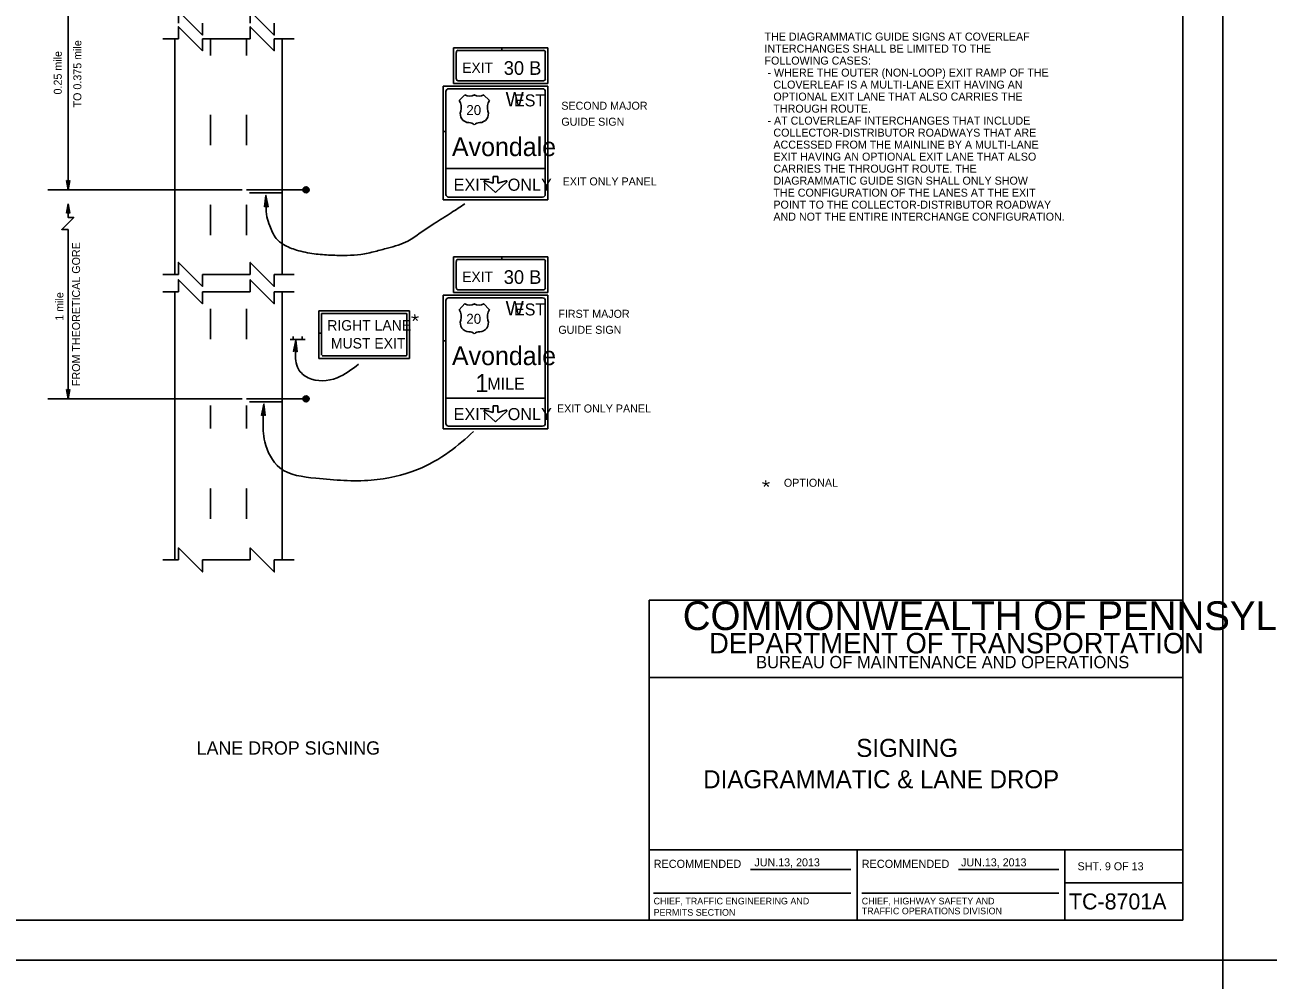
# Model space of a CAD drawing. Extents: x 644898 to 648326, y 298294 to 300670.
# Drawn here: x 645290.3 to 645756.3, y 298881 to 299239.1 of the extents above; entities that cross this region are included whole.
import ezdxf

# ---------------------------------------------------------------- set-up
doc = ezdxf.new("R2010")
doc.units = 0
for name, color, linetype in [('1', 7, 'Continuous'), ('2', 7, 'Continuous'), ('XCS-GRID-MIN', 7, 'Continuous')]:
    doc.layers.add(name, color=color, linetype=linetype)

msp = doc.modelspace()

# ---------------------------------------------------------------- linework, layer by layer
at = {"layer": '1'}
for p, q in [((645724.32, 298903.49), (645724.32, 299467.49)), ((645524.32, 298903.49), (645524.32, 299023.49)), ((645524.32, 299023.49), (645724.32, 299023.49)), ((645724.32, 298994.49), (645524.32, 298994.49)), ((645524.32, 298929.87), (645724.32, 298929.87)), ((645602.32, 298929.87), (645602.32, 298903.49)), ((645680.2, 298903.49), (645680.2, 298929.87)), ((645562.26, 298922.44), (645599.88, 298922.44)), ((645640.26, 298922.44), (645677.88, 298922.44)), ((645680.2, 298917.49), (645724.32, 298917.49)), ((645526.01, 298913.54), (645599.88, 298913.54)), ((645604.01, 298913.54), (645677.88, 298913.54)), ((645724.32, 298903.49), (644938.32, 298903.49)), ((644938.32, 298903.49), (645524.32, 298903.49))]:
    msp.add_line(p, q, dxfattribs=at)
at = {"layer": '2'}
for p, q in [((645306.54, 299275.79), (645306.54, 299177.29)), ((645342.04, 299233.92), (645347.91, 299233.92)), ((645346.54, 299145.54), (645346.54, 299234.17)), ((645356.91, 299233.92), (645374.79, 299233.92)), ((645359.91, 299227.67), (645359.91, 299234.17)), ((645373.41, 299227.67), (645373.41, 299234.17)), ((645383.79, 299233.92), (645391.29, 299233.92)), ((645386.79, 299145.54), (645386.79, 299234.17)), ((645359.91, 299227.67), (645359.91, 299227.67)), ((645373.41, 299227.67), (645373.41, 299227.67)), ((645469.1, 299230.54), (645451.04, 299230.54)), ((645451.04, 299230.54), (645451.04, 299217.17)), ((645452.04, 299218.92), (645452.04, 299228.79)), ((645452.79, 299229.54), (645469.1, 299229.54)), ((645469.1, 299229.54), (645469.1, 299230.54)), ((645486.41, 299230.54), (645469.1, 299230.54)), ((645469.1, 299230.54), (645469.1, 299229.54)), ((645469.1, 299229.54), (645484.79, 299229.54)), ((645485.41, 299228.79), (645485.41, 299218.92)), ((645486.41, 299217.17), (645486.41, 299230.54)), ((645451.04, 299217.17), (645486.41, 299217.17)), ((645484.79, 299218.17), (645452.79, 299218.17)), ((645447.16, 299199.1), (645447.16, 299216.17)), ((645447.16, 299216.17), (645486.41, 299216.17)), ((645448.16, 299214.17), (645448.16, 299199.1)), ((645484.41, 299215.17), (645449.16, 299215.17)), ((645453.16, 299210.79), (645455.29, 299212.92)), ((645462.29, 299212.92), (645464.54, 299210.79)), ((645485.41, 299175.54), (645485.41, 299214.17)), ((645486.41, 299216.17), (645486.41, 299173.54)), ((645359.91, 299205.42), (645359.91, 299205.42)), ((645359.91, 299194.04), (645359.91, 299205.42)), ((645373.41, 299205.42), (645373.41, 299205.42)), ((645373.41, 299194.04), (645373.41, 299205.42)), ((645458.79, 299207.17), (645458.79, 299207.17)), ((645458.79, 299207.17), (645458.79, 299207.17)), ((645458.79, 299207.17), (645458.79, 299207.17)), ((645458.79, 299207.17), (645458.79, 299207.17)), ((645458.79, 299207.17), (645458.79, 299207.17)), ((645461.04, 299205.17), (645461.04, 299205.17)), ((645464.04, 299205.79), (645464.04, 299205.79)), ((645448.16, 299199.1), (645447.16, 299199.1)), ((645447.16, 299173.54), (645447.16, 299199.1)), ((645447.16, 299199.1), (645448.16, 299199.1)), ((645448.16, 299199.1), (645448.16, 299175.54)), ((645456.79, 299202.42), (645456.79, 299202.42)), ((645460.91, 299202.42), (645460.91, 299202.42)), ((645359.91, 299194.04), (645359.91, 299194.04)), ((645466.66, 299193.42), (645466.66, 299193.42)), ((645306.54, 299177.29), (645305.91, 299180.79)), ((645305.91, 299180.79), (645306.16, 299180.67)), ((645306.41, 299180.54), (645306.16, 299180.67)), ((645306.16, 299180.67), (645306.54, 299177.29)), ((645306.54, 299177.29), (645306.41, 299180.54)), ((645307.16, 299180.79), (645306.54, 299177.29)), ((645306.54, 299177.29), (645307.04, 299180.67)), ((645306.79, 299180.54), (645306.54, 299177.29)), ((645307.04, 299180.67), (645306.79, 299180.54)), ((645307.04, 299180.67), (645307.16, 299180.79)), ((645462.41, 299180.29), (645466.79, 299176.29)), ((645465.91, 299179.79), (645462.66, 299180.67)), ((645467.66, 299182.29), (645465.91, 299182.29)), ((645466.79, 299176.29), (645471.04, 299180.29)), ((645470.79, 299180.67), (645467.66, 299179.79)), ((645371.79, 299177.29), (645298.91, 299177.29)), ((645373.41, 299177.29), (645395.79, 299177.29)), ((645374.54, 299176.17), (645386.79, 299176.17)), ((645394.79, 299177.17), (645395.91, 299178.29)), ((645396.54, 299177.79), (645394.79, 299177.17)), ((645395.91, 299178.29), (645394.91, 299177.79)), ((645395.04, 299176.67), (645395.04, 299177.79)), ((645395.04, 299177.79), (645395.41, 299176.54)), ((645395.41, 299176.54), (645395.54, 299178.04)), ((645395.54, 299178.04), (645395.91, 299176.42)), ((645395.66, 299176.42), (645396.54, 299177.79)), ((645396.54, 299177.17), (645395.66, 299176.42)), ((645395.79, 299177.29), (645395.79, 299177.29)), ((645395.91, 299176.42), (645395.91, 299178.29)), ((645395.91, 299178.29), (645396.29, 299176.54)), ((645396.29, 299176.54), (645396.29, 299178.04)), ((645396.29, 299178.04), (645396.54, 299177.17)), ((645305.91, 299168.46), (645306.54, 299171.96)), ((645306.54, 299171.96), (645306.04, 299168.58)), ((645306.29, 299168.71), (645306.54, 299171.96)), ((645306.54, 299171.96), (645306.66, 299168.71)), ((645306.91, 299168.58), (645306.54, 299171.96)), ((645306.54, 299171.96), (645307.16, 299168.46)), ((645359.91, 299171.79), (645359.91, 299171.79)), ((645359.91, 299171.67), (645359.91, 299171.67)), ((645359.91, 299160.29), (645359.91, 299171.67)), ((645373.41, 299171.79), (645373.41, 299171.79)), ((645373.41, 299171.67), (645373.41, 299171.67)), ((645373.41, 299160.29), (645373.41, 299171.67)), ((645486.41, 299173.54), (645447.16, 299173.54)), ((645449.16, 299174.54), (645484.41, 299174.54)), ((645306.04, 299168.58), (645305.91, 299168.46)), ((645306.04, 299168.58), (645306.29, 299168.71)), ((645306.66, 299168.71), (645306.91, 299168.58)), ((645307.16, 299168.46), (645306.91, 299168.58)), ((645306.54, 299162.42), (645306.54, 299098.92)), ((645359.91, 299160.42), (645359.91, 299160.42)), ((645359.91, 299160.29), (645359.91, 299160.29)), ((645373.41, 299160.42), (645373.41, 299160.42)), ((645373.41, 299160.29), (645373.41, 299160.29)), ((645451.04, 299138.79), (645451.04, 299152.17)), ((645451.04, 299152.17), (645469.1, 299152.17)), ((645469.1, 299152.17), (645469.1, 299151.17)), ((645469.1, 299151.17), (645469.1, 299152.17)), ((645469.1, 299152.17), (645486.41, 299152.17)), ((645486.41, 299152.17), (645486.41, 299138.79)), ((645452.04, 299150.42), (645452.04, 299140.54)), ((645469.1, 299151.17), (645452.79, 299151.17)), ((645484.79, 299151.17), (645469.1, 299151.17)), ((645485.41, 299140.54), (645485.41, 299150.42)), ((645342.04, 299145.54), (645347.91, 299145.54)), ((645356.91, 299145.54), (645374.79, 299145.54)), ((645383.79, 299145.54), (645391.29, 299145.54)), ((645342.04, 299139.04), (645347.91, 299139.04)), ((645346.54, 299038.29), (645346.54, 299139.04)), ((645356.91, 299139.04), (645374.79, 299139.04)), ((645383.79, 299139.04), (645391.29, 299139.04)), ((645386.79, 299038.29), (645386.79, 299139.04)), ((645486.41, 299138.79), (645451.04, 299138.79)), ((645452.79, 299139.79), (645484.79, 299139.79)), ((645447.16, 299137.79), (645486.41, 299137.79)), ((645484.41, 299136.79), (645449.16, 299136.79)), ((645453.16, 299132.29), (645455.29, 299134.67)), ((645462.29, 299134.67), (645464.54, 299132.29)), ((645485.41, 299089.67), (645485.41, 299135.79)), ((645486.41, 299137.79), (645486.41, 299087.67)), ((645359.91, 299132.67), (645359.91, 299132.67)), ((645359.91, 299121.29), (645359.91, 299132.67)), ((645373.41, 299132.67), (645373.41, 299132.67)), ((645373.41, 299121.29), (645373.41, 299132.67)), ((645434.49, 299131.94), (645400.48, 299131.94)), ((645400.48, 299131.94), (645400.48, 299123.52)), ((645401.48, 299123.52), (645401.48, 299130.69)), ((645401.73, 299130.94), (645433.24, 299130.94)), ((645433.49, 299130.69), (645433.49, 299115.33)), ((645434.49, 299114.08), (645434.49, 299131.94)), ((645458.79, 299128.92), (645458.79, 299128.92)), ((645458.79, 299128.92), (645458.79, 299128.92)), ((645458.79, 299128.92), (645458.79, 299128.92)), ((645458.79, 299128.92), (645458.79, 299128.92)), ((645456.79, 299124.04), (645456.79, 299124.04)), ((645460.91, 299124.04), (645460.91, 299124.04)), ((645461.04, 299126.67), (645461.04, 299126.67)), ((645464.04, 299127.29), (645464.04, 299127.29)), ((645359.91, 299121.29), (645359.91, 299121.29)), ((645373.41, 299121.29), (645373.41, 299121.29)), ((645395.38, 299121.18), (645389.75, 299121.18)), ((645390.88, 299121.18), (645390.88, 299122.31)), ((645394.25, 299121.18), (645394.25, 299122.31)), ((645401.48, 299123.52), (645400.48, 299123.52)), ((645400.48, 299123.52), (645400.48, 299114.08)), ((645400.48, 299123.52), (645401.48, 299123.52)), ((645401.48, 299115.33), (645401.48, 299123.52)), ((645448.16, 299120.69), (645447.16, 299120.69)), ((645447.16, 299120.69), (645448.16, 299120.69)), ((645433.24, 299115.08), (645401.73, 299115.08)), ((645400.48, 299114.08), (645434.49, 299114.08)), ((645306.54, 299098.92), (645305.91, 299102.42)), ((645305.91, 299102.42), (645306.16, 299102.29)), ((645306.41, 299102.17), (645306.16, 299102.29)), ((645306.16, 299102.29), (645306.54, 299098.92)), ((645306.54, 299098.92), (645306.41, 299102.17)), ((645307.16, 299102.42), (645306.54, 299098.92)), ((645306.54, 299098.92), (645307.04, 299102.29)), ((645306.79, 299102.17), (645306.54, 299098.92)), ((645307.04, 299102.29), (645306.79, 299102.17)), ((645307.04, 299102.29), (645307.16, 299102.42)), ((645371.79, 299098.92), (645298.91, 299098.92)), ((645359.91, 299099.04), (645359.91, 299099.04)), ((645359.91, 299087.79), (645359.91, 299096.42)), ((645373.41, 299099.04), (645373.41, 299099.04)), ((645373.41, 299098.92), (645395.79, 299098.92)), ((645373.41, 299087.79), (645373.41, 299096.42)), ((645374.54, 299097.79), (645386.79, 299097.79)), ((645394.79, 299098.67), (645395.91, 299099.79)), ((645396.54, 299099.42), (645394.79, 299098.67)), ((645395.91, 299099.79), (645394.91, 299099.54)), ((645395.04, 299098.29), (645395.04, 299099.29)), ((645395.04, 299099.29), (645395.41, 299098.04)), ((645395.41, 299098.04), (645395.54, 299099.67)), ((645395.54, 299099.67), (645395.91, 299097.92)), ((645395.66, 299097.92), (645396.54, 299099.42)), ((645396.54, 299098.79), (645395.66, 299097.92)), ((645395.79, 299098.92), (645395.79, 299098.92)), ((645395.91, 299097.92), (645395.91, 299099.79)), ((645395.91, 299099.79), (645396.29, 299098.17)), ((645396.29, 299098.17), (645396.29, 299099.67)), ((645396.29, 299099.67), (645396.54, 299098.79)), ((645448.16, 299099.17), (645485.41, 299099.17)), ((645467.66, 299096.29), (645465.91, 299096.29)), ((645462.41, 299094.29), (645466.79, 299090.29)), ((645465.91, 299093.79), (645462.66, 299094.67)), ((645466.79, 299090.29), (645471.04, 299094.29)), ((645470.79, 299094.67), (645467.66, 299093.79)), ((645359.91, 299087.79), (645359.91, 299087.79)), ((645373.41, 299087.79), (645373.41, 299087.79)), ((645486.41, 299087.67), (645447.16, 299087.67)), ((645449.16, 299088.67), (645484.41, 299088.67)), ((645359.91, 299065.42), (645359.91, 299065.42)), ((645359.91, 299065.29), (645359.91, 299065.29)), ((645359.91, 299053.92), (645359.91, 299065.29)), ((645373.41, 299065.42), (645373.41, 299065.42)), ((645373.41, 299065.29), (645373.41, 299065.29)), ((645373.41, 299053.92), (645373.41, 299065.29)), ((645359.91, 299054.04), (645359.91, 299054.04)), ((645373.41, 299054.04), (645373.41, 299054.04)), ((645359.91, 299053.92), (645359.91, 299053.92)), ((645373.41, 299053.92), (645373.41, 299053.92)), ((645342.04, 299038.54), (645347.91, 299038.54)), ((645346.54, 299038.29), (645346.54, 299038.29)), ((645356.91, 299038.54), (645374.79, 299038.54)), ((645383.79, 299038.54), (645391.29, 299038.54))]:
    msp.add_line(p, q, dxfattribs=at)
for points in [[(645347.91, 299239.79), (645347.91, 299244.29), (645356.91, 299235.29), (645356.91, 299239.79)], [(645374.79, 299239.79), (645374.79, 299244.29), (645383.79, 299235.29), (645383.79, 299239.79)], [(645347.91, 299233.92), (645347.91, 299238.42), (645356.91, 299229.42), (645356.91, 299233.92)], [(645374.79, 299233.92), (645374.79, 299238.42), (645383.79, 299229.42), (645383.79, 299233.92)], [(645448.16, 299185.29), (645485.41, 299185.29)], [(645465.91, 299182.29), (645465.91, 299179.79)], [(645467.66, 299179.79), (645467.66, 299182.29)], [(645380.29, 299171.04), (645380.54, 299171.17), (645380.66, 299175.17), (645380.29, 299171.04), (645380.16, 299170.92), (645380.66, 299175.17), (645380.91, 299171.17), (645381.29, 299171.04), (645380.66, 299175.17), (645381.54, 299170.92), (645381.29, 299171.04)], [(645306.54, 299162.42), (645304.17, 299162.42), (645308.66, 299166.92), (645306.54, 299166.92), (645306.54, 299171.96)], [(645347.91, 299145.54), (645347.91, 299150.04), (645356.91, 299141.04), (645356.91, 299145.54)], [(645374.79, 299145.54), (645374.79, 299150.04), (645383.79, 299141.04), (645383.79, 299145.54)], [(645347.91, 299139.04), (645347.91, 299143.54), (645356.91, 299134.54), (645356.91, 299139.04)], [(645374.79, 299139.04), (645374.79, 299143.54), (645383.79, 299134.54), (645383.79, 299139.04)], [(645447.16, 299120.69), (645447.16, 299137.79)], [(645448.16, 299135.79), (645448.16, 299120.69)], [(645391.25, 299116.94), (645391.5, 299117.07), (645391.87, 299120.94), (645391.25, 299116.94), (645391, 299116.69), (645391.87, 299120.94), (645392, 299117.07), (645392.25, 299116.94), (645391.87, 299120.94), (645392.37, 299116.57), (645392.25, 299116.94)], [(645447.16, 299087.67), (645447.16, 299120.69)], [(645448.16, 299120.69), (645448.16, 299089.67)], [(645379.16, 299092.79), (645379.54, 299092.92), (645379.91, 299096.92), (645379.16, 299092.79), (645379.04, 299092.67), (645379.91, 299096.92), (645379.91, 299092.92), (645380.29, 299092.79), (645379.91, 299096.92), (645380.41, 299092.67), (645380.29, 299092.79)], [(645465.91, 299096.29), (645465.91, 299093.79)], [(645467.66, 299093.79), (645467.66, 299096.29)], [(645347.91, 299038.54), (645347.91, 299043.04), (645356.91, 299034.04), (645356.91, 299038.54)], [(645374.79, 299038.54), (645374.79, 299043.04), (645383.79, 299034.04), (645383.79, 299038.54)]]:
    msp.add_lwpolyline(points, dxfattribs=at)
for centre in [(645395.72, 299177.28), (645395.72, 299098.9)]:
    msp.add_circle(centre, 1.12, dxfattribs=at)
for centre, radius, start, end in [((645449.16, 299214.17), 1, 90, 180), ((645457.05, 299215.28), 2.93, 233.136, 306.864), ((645460.56, 299215.28), 2.93, 233.136, 306.864), ((645484.41, 299214.17), 1, 0, 90), ((645449.38, 299208.18), 4.55, 341.8289, 34.5747), ((645468.23, 299208.18), 4.55, 145.4253, 198.1711), ((645456.8, 299205.73), 3.26, 161.452, 269.9953), ((645460.81, 299205.73), 3.26, 270.0047, 18.548), ((645456.8, 299199.71), 2.76, 43.7275, 90), ((645460.81, 299199.71), 2.76, 90, 136.2725), ((645462.64, 299180.44), 0.217, 75.9638, 226.9667), ((645470.85, 299180.44), 0.217, 313.0251, 104.0537), ((645449.16, 299175.54), 1, 180, 270), ((645484.41, 299175.54), 1, 270, 360), ((645449.16, 299135.79), 1, 90, 180), ((645457.05, 299136.9), 2.93, 233.136, 306.864), ((645460.56, 299136.9), 2.93, 233.136, 306.864), ((645484.41, 299135.79), 1, 0, 90), ((645401.73, 299130.69), 0.25, 90, 180), ((645433.24, 299130.69), 0.25, 0, 90), ((645449.38, 299129.8), 4.55, 341.8289, 34.5747), ((645468.23, 299129.8), 4.55, 145.4253, 198.1711), ((645456.8, 299127.34), 3.26, 161.452, 269.9953), ((645456.8, 299121.33), 2.76, 43.7275, 90), ((645460.81, 299121.33), 2.76, 90, 136.2725), ((645460.81, 299127.34), 3.26, 270.0047, 18.548), ((645462.64, 299094.44), 0.217, 75.9638, 226.9667), ((645470.85, 299094.44), 0.217, 313.0251, 104.0537), ((645449.16, 299089.67), 1, 180, 270), ((645484.41, 299089.67), 1, 270, 360)]:
    msp.add_arc(centre, radius, start, end, dxfattribs=at)
for centre, major_axis, ratio, start_param, end_param in [((645452.74, 299228.78), (0, -0.792), 0.827467, 3.141593, 4.712389), ((645484.77, 299228.78), (0, 0.792), 0.827467, 4.712389, 6.283185), ((645452.74, 299218.93), (0, -0.792), 0.827467, 4.712389, 6.283185), ((645484.77, 299218.93), (0, 0.792), 0.827467, 3.141593, 4.712389), ((645452.74, 299150.4), (0, -0.792), 0.827467, 3.141593, 4.712389), ((645484.77, 299150.4), (0, 0.792), 0.827467, 4.712389, 6.283185), ((645452.74, 299140.55), (0, -0.792), 0.827467, 4.712389, 6.283185), ((645484.77, 299140.55), (0, 0.792), 0.827467, 3.141593, 4.712389), ((645433.24, 299115.33), (0.252, 0), 0.993539, 4.712389, 6.283185)]:
    msp.add_ellipse(centre, major_axis=major_axis, ratio=ratio, start_param=start_param, end_param=end_param, dxfattribs=at)
for points in [[(645380.66, 299175.17), (645380.79, 299171.04), (645381.04, 299167.17), (645382.16, 299163.79), (645384.54, 299159.04), (645387.29, 299156.79), (645392.16, 299154.67), (645398.79, 299153.29), (645404.91, 299152.79), (645411.16, 299152.67), (645416.29, 299153.04), (645421.66, 299154.17), (645426.29, 299155.42), (645430.29, 299156.54), (645433.91, 299158.04), (645436.29, 299159.54), (645443.79, 299164.67), (645450.16, 299168.67), (645455.29, 299172.04)], [(645391.87, 299120.94), (645391.75, 299116.57), (645392.87, 299110.07), (645396.5, 299106.82), (645407.33, 299106.77), (645415.42, 299111.94)], [(645379.91, 299096.92), (645379.66, 299091.17), (645380.29, 299082.79), (645385.91, 299073.04), (645399.41, 299069.17), (645420.16, 299068.42), (645437.54, 299072.42), (645449.41, 299079.04), (645458.54, 299086.67)]]:
    msp.add_spline(points, degree=3, dxfattribs=at)
at = {"layer": 'XCS-GRID-MIN'}
for points in [[(644898.32, 299482.49), (645739.32, 299482.49), (645739.32, 298888.49), (644898.32, 298888.49)], [(645739.32, 299482.49), (646580.32, 299482.49), (646580.32, 298888.49), (645739.32, 298888.49)], [(644898.32, 298888.49), (645739.32, 298888.49), (645739.32, 298294.49), (644898.32, 298294.49)]]:
    msp.add_lwpolyline(points, close=True, dxfattribs=at)

# ---------------------------------------------------------------- texts
at = {"layer": '1'}
for s, height, p in [('COMMONWEALTH OF PENNSYLVANIA', 10.7828, (645536.92, 299012.23)), ('DEPARTMENT OF TRANSPORTATION', 7.6837, (645546.78, 299003.48)), ('BUREAU OF MAINTENANCE AND OPERATIONS', 4.6253, (645564.42, 298997.91)), ('SIGNING', 6.75, (645601.97, 298964.68)), ('DIAGRAMMATIC & LANE DROP', 6.75, (645544.6, 298952.93)), ('RECOMMENDED', 3.048, (645526.01, 298923.07)), ('RECOMMENDED', 3.048, (645604.01, 298923.07)), ('SHT. 9 OF 13', 3, (645684.91, 298922.18)), ('CHIEF, TRAFFIC ENGINEERING AND', 2.5, (645526.01, 298909.38)), ('CHIEF, HIGHWAY SAFETY AND', 2.5, (645604.01, 298909.38)), ('TC-8701A', 6, (645681.69, 298907.49)), ('PERMITS SECTION', 2.5, (645526.01, 298905.13)), ('TRAFFIC OPERATIONS DIVISION', 2.5, (645604.01, 298905.68))]:
    msp.add_text(s, height=height, dxfattribs=at).set_placement(p)
at = {"layer": '2'}
for s, height, p in [('    THE DIAGRAMMATIC GUIDE SIGNS AT COVERLEAF ', 3, (645563.1, 299233.21)), ('    INTERCHANGES SHALL BE LIMITED TO THE ', 3, (645563.1, 299228.71)), ('    FOLLOWING CASES:', 3, (645563.1, 299224.21)), ('EXIT', 3.875, (645454.27, 299221.08)), ('30 B', 5.125, (645469.83, 299220.37)), ('     - WHERE THE OUTER (NON-LOOP) EXIT RAMP OF THE ', 3, (645563.1, 299219.71)), ('       CLOVERLEAF IS A MULTI-LANE EXIT HAVING AN ', 3, (645563.1, 299215.21)), ('W', 5.38, (645470.54, 299208.54)), ('EST', 4.5, (645473.66, 299208.54)), ('       OPTIONAL EXIT LANE THAT ALSO CARRIES THE ', 3, (645563.1, 299210.71)), ('20', 3.75, (645455.79, 299205.29)), ('SECOND MAJOR', 3, (645491.41, 299207.29)), ('       THROUGH ROUTE.', 3, (645563.1, 299206.21)), ('GUIDE SIGN', 3, (645491.41, 299201.29)), ('     - AT CLOVERLEAF INTERCHANGES THAT INCLUDE ', 3, (645563.1, 299201.71)), ('       COLLECTOR-DISTRIBUTOR ROADWAYS THAT ARE ', 3, (645563.1, 299197.21)), ('Avondale', 7, (645450.41, 299189.92)), ('       ACCESSED FROM THE MAINLINE BY A MULTI-LANE', 3, (645563.1, 299192.71)), ('       EXIT HAVING AN OPTIONAL EXIT LANE THAT ALSO', 3, (645563.1, 299188.21)), ('       CARRIES THE THROUGHT ROUTE. THE ', 3, (645563.1, 299183.71)), ('EXIT    ONLY', 4.5457, (645451.04, 299176.92)), ('EXIT ONLY PANEL', 3, (645491.91, 299178.92)), ('       DIAGRAMMATIC GUIDE SIGN SHALL ONLY SHOW ', 3, (645563.1, 299179.21)), ('       THE CONFIGURATION OF THE LANES AT THE EXIT ', 3, (645563.1, 299174.71)), ('       POINT TO THE COLLECTOR-DISTRIBUTOR ROADWAY ', 3, (645563.1, 299170.21)), ('       AND NOT THE ENTIRE INTERCHANGE CONFIGURATION.', 3, (645563.1, 299165.71)), ('30 B', 5.125, (645469.83, 299142)), ('EXIT', 3.875, (645454.27, 299142.71)), ('W', 5.38, (645470.54, 299130.17)), ('EST', 4.5, (645473.66, 299130.17)), ('20', 3.75, (645455.79, 299127.04)), ('FIRST MAJOR', 3, (645490.29, 299129.29)), ('RIGHT LANE', 3.917, (645403.68, 299124.51)), ('GUIDE SIGN', 3, (645490.29, 299123.29)), ('MUST EXIT', 3.917, (645405.04, 299117.78)), ('Avondale', 7, (645450.41, 299111.54)), ('1', 6.75, (645459.16, 299101.42)), ('MILE', 4.5, (645463.66, 299102.29)), ('EXIT ONLY PANEL', 3, (645489.79, 299093.79)), ('EXIT    ONLY', 4.5457, (645451.04, 299090.92)), ('OPTIONAL', 3, (645574.84, 299065.95)), ('LANE DROP SIGNING', 5, (645354.72, 298965.52)), ('JUN.13, 2013', 3, (645563.79, 298923.65)), ('JUN.13, 2013', 3, (645641.24, 298923.65))]:
    msp.add_text(s, height=height, dxfattribs=at).set_placement(p)
for s, height, rotation, p in [('TO 0.375 mile', 3, 90, (645311.51, 299208.15)), ('  0.25 mile', 3, 90, (645304.16, 299210.79)), ('FROM THEORETICAL GORE', 3, 90, (645311.02, 299103.69)), ('1 mile', 3, 90, (645304.78, 299128.18)), ('*', 5.42, 75.7789, (645440.12, 299126.91)), ('*', 5.42, 75.7789, (645571.66, 299064.74))]:
    msp.add_text(s, height=height, rotation=rotation, dxfattribs=at).set_placement(p)

doc.saveas('drawing.dxf')
